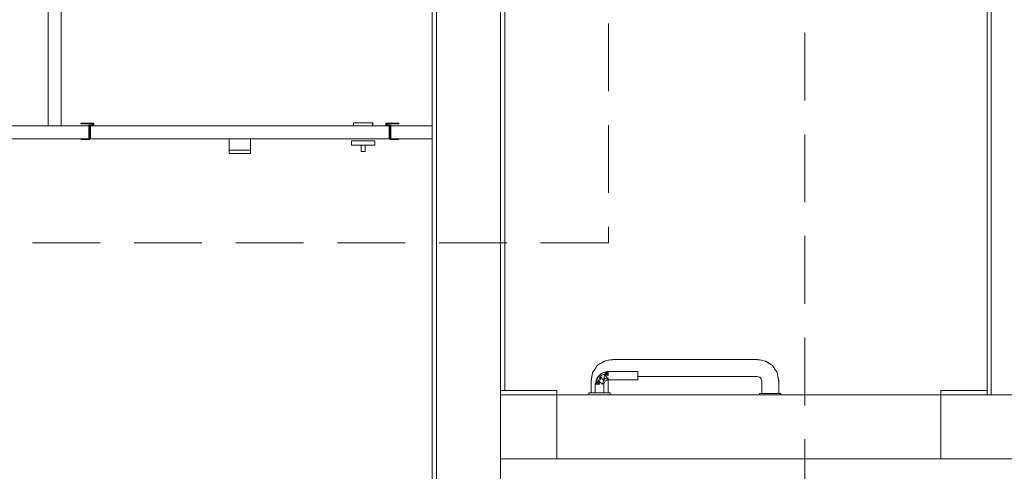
# Model space of a CAD drawing. Header units: millimetres. Extents: x 2 to 902, y -447 to 199.
# Tile 981 of 1056: x 55.69 to 60.31, y 183.1 to 185.22. Entities that reach past the tile are written whole.
import ezdxf

# ---------------------------------------------------------------- set-up
doc = ezdxf.new("R2010")
doc.units = ezdxf.units.MM
doc.header["$MEASUREMENT"] = 0
doc.linetypes.add('HIDDEN2', pattern=[0.47625, 0.3175, -0.15875])
for name, color, linetype, lineweight in [('DI-Detalhes', 1, 'HIDDEN2', 9), ('IFC-Elemento de mobília-Contorno', 152, 'Continuous', 5), ('IFC-Parede padrão-Contorno', 44, 'Continuous', 5), ('IFC-Porta-Contorno', 142, 'Continuous', 5)]:
    doc.layers.add(name, color=color, linetype=linetype, lineweight=lineweight)

msp = doc.modelspace()

# ---------------------------------------------------------------- linework, layer by layer
at = {"layer": 'DI-Detalhes'}
for points in [[(49.5189, 189.0078), (58.4511, 189.0078), (58.4511, 184.17), (49.5189, 184.17), (49.5189, 189.0078)], [(59.372, 188.9666), (63.5259, 188.9666), (63.5259, 182.4556), (59.372, 182.4556), (59.372, 188.9666)]]:
    msp.add_lwpolyline(points, dxfattribs=at)
at = {"layer": 'IFC-Elemento de mobília-Contorno', "color": 7, "lineweight": 5}
for p, q in [((55.8259, 184.9174), (55.8259, 187.3874)), ((55.8859, 184.9174), (55.8859, 187.3874)), ((55.8259, 184.9174), (55.8259, 187.2374)), ((55.8859, 184.9174), (55.8859, 187.2374)), ((55.8259, 184.8409), (55.8259, 184.9174)), ((55.8259, 184.8827), (55.8259, 184.9174)), ((55.8259, 184.849), (55.8259, 184.8827)), ((55.8859, 184.8409), (55.8859, 184.9174)), ((55.8859, 184.8827), (55.8859, 184.9174)), ((55.8859, 184.849), (55.8859, 184.8827)), ((55.8259, 184.8174), (55.8259, 184.849)), ((55.8259, 184.776), (55.8259, 184.8409)), ((55.8859, 184.8174), (55.8859, 184.849)), ((55.8859, 184.776), (55.8859, 184.8409)), ((55.8259, 184.7888), (55.8259, 184.8174)), ((55.8259, 184.7642), (55.8259, 184.7888)), ((55.8859, 184.7888), (55.8859, 184.8174)), ((55.8859, 184.7642), (55.8859, 184.7888)), ((55.8259, 184.7326), (55.8259, 184.776)), ((55.8259, 184.7442), (55.8259, 184.7642)), ((55.8259, 184.7294), (55.8259, 184.7442)), ((55.8859, 184.7326), (55.8859, 184.776)), ((55.8859, 184.7442), (55.8859, 184.7642)), ((55.8859, 184.7294), (55.8859, 184.7442)), ((55.8259, 184.7174), (55.8259, 184.7326)), ((55.8259, 184.7204), (55.8259, 184.7294)), ((55.8259, 184.7174), (55.8259, 184.7204)), ((55.8259, 184.7174), (55.8859, 184.7174)), ((55.8859, 184.7174), (55.8859, 184.7326)), ((55.8859, 184.7204), (55.8859, 184.7294)), ((55.8859, 184.7174), (55.8859, 184.7204))]:
    msp.add_line(p, q, dxfattribs=at)
at = {"layer": 'IFC-Parede padrão-Contorno', "color": 7, "lineweight": 5}
for p, q in [((57.6259, 183.0404), (57.6259, 187.2374)), ((57.6459, 183.6114), (57.6459, 187.2574)), ((57.9459, 184.2449), (57.9459, 187.2574)), ((60.2259, 184.1065), (60.2259, 187.2374)), ((60.2459, 184.7991), (60.2459, 187.2574)), ((60.2459, 183.4574), (60.2459, 186.5883)), ((57.9659, 183.4774), (57.9659, 186.4899)), ((57.9459, 183.0324), (57.9459, 185.7656)), ((50.3838, 184.7174), (57.6259, 184.7174)), ((50.3838, 184.6574), (57.6259, 184.6574)), ((60.2259, 183.4574), (60.2259, 184.1065)), ((57.6459, 183.0324), (57.6459, 183.6114)), ((57.9459, 183.4774), (57.9912, 183.4774)), ((57.9459, 183.4574), (58.2093, 183.4574)), ((57.9912, 183.4774), (58.2098, 183.4774)), ((58.0407, 183.4574), (58.2098, 183.4574)), ((58.2098, 183.4574), (58.2098, 183.4773)), ((58.2098, 183.158), (58.2098, 183.4574)), ((60.0098, 183.4774), (60.0102, 183.4774)), ((60.0098, 183.4574), (60.0098, 183.4774)), ((60.0098, 183.4574), (60.0098, 183.4574)), ((60.0098, 183.4574), (60.1888, 183.4574)), ((60.0098, 183.1574), (60.0098, 183.4568)), ((60.0102, 183.4774), (60.2259, 183.4774)), ((60.1405, 183.4574), (63.2759, 183.4574)), ((57.9459, 183.1574), (58.2093, 183.1574)), ((58.2093, 183.1574), (58.2098, 183.1574)), ((60.0098, 183.1574), (60.1405, 183.1574)), ((60.1405, 183.1574), (63.2759, 183.1574))]:
    msp.add_line(p, q, dxfattribs=at)
at = {"layer": 'IFC-Porta-Contorno', "color": 7, "lineweight": 5}
for p, q in [((55.979, 184.7274), (55.979, 184.7314)), ((55.979, 184.7314), (56.0398, 184.7314)), ((55.979, 184.7314), (56.0398, 184.7314)), ((55.979, 184.7274), (55.979, 184.7314)), ((55.979, 184.7274), (56.035, 184.7274)), ((55.979, 184.7274), (56.035, 184.7274)), ((56.0158, 184.6574), (56.0158, 184.7214)), ((56.0158, 184.7214), (56.035, 184.7214)), ((56.0158, 184.7214), (56.035, 184.7214)), ((56.0158, 184.7174), (56.0158, 184.7214)), ((56.0198, 184.6534), (56.0198, 184.7174)), ((56.0198, 184.7174), (56.0398, 184.7174)), ((56.0238, 184.7174), (57.4238, 184.7174)), ((56.0238, 184.6574), (56.0238, 184.7174)), ((56.035, 184.7214), (56.035, 184.7274)), ((56.035, 184.7214), (56.035, 184.7274)), ((56.0398, 184.7174), (56.0398, 184.7314)), ((56.0398, 184.7174), (56.0398, 184.7314)), ((57.2568, 184.7323), (57.2607, 184.7323)), ((57.2568, 184.7174), (57.2568, 184.7323)), ((57.2568, 184.7323), (57.2575, 184.7323)), ((57.2568, 184.7174), (57.2568, 184.7323)), ((57.2575, 184.7323), (57.2595, 184.7323)), ((57.2595, 184.7323), (57.2628, 184.7323)), ((57.2607, 184.7323), (57.2717, 184.7323)), ((57.2628, 184.7323), (57.2673, 184.7323)), ((57.2673, 184.7323), (57.2729, 184.7323)), ((57.2717, 184.7323), (57.2879, 184.7323)), ((57.2729, 184.7323), (57.2793, 184.7323)), ((57.2793, 184.7323), (57.2864, 184.7323)), ((57.2864, 184.7323), (57.294, 184.7323)), ((57.2879, 184.7323), (57.3065, 184.7323)), ((57.294, 184.7323), (57.3018, 184.7323)), ((57.3018, 184.7323), (57.3096, 184.7323)), ((57.3065, 184.7323), (57.3243, 184.7323)), ((57.3096, 184.7323), (57.3172, 184.7323)), ((57.3172, 184.7323), (57.3243, 184.7323)), ((57.3243, 184.7323), (57.3382, 184.7323)), ((57.3243, 184.7323), (57.3307, 184.7323)), ((57.3307, 184.7323), (57.3363, 184.7323)), ((57.3363, 184.7323), (57.3408, 184.7323)), ((57.3382, 184.7323), (57.3458, 184.7323)), ((57.3408, 184.7323), (57.3441, 184.7323)), ((57.3441, 184.7323), (57.3461, 184.7323)), ((57.3458, 184.7174), (57.3458, 184.7323)), ((57.3461, 184.7323), (57.3468, 184.7323)), ((57.3468, 184.7174), (57.3468, 184.7323)), ((57.4078, 184.7314), (57.4686, 184.7314)), ((57.4078, 184.7174), (57.4078, 184.7314)), ((57.4078, 184.7174), (57.4078, 184.7314)), ((57.4078, 184.7314), (57.4686, 184.7314)), ((57.4078, 184.7174), (57.4278, 184.7174)), ((57.4126, 184.7274), (57.4686, 184.7274)), ((57.4126, 184.7214), (57.4126, 184.7274)), ((57.4126, 184.7214), (57.4126, 184.7274)), ((57.4126, 184.7274), (57.4686, 184.7274)), ((57.4126, 184.7214), (57.4318, 184.7214)), ((57.4126, 184.7214), (57.4318, 184.7214)), ((57.4238, 184.6574), (57.4238, 184.7174)), ((57.4278, 184.6534), (57.4278, 184.7174)), ((57.4318, 184.6574), (57.4318, 184.7214)), ((57.4318, 184.7174), (57.4318, 184.7214)), ((57.4686, 184.7274), (57.4686, 184.7314)), ((57.4686, 184.7274), (57.4686, 184.7314)), ((55.9798, 184.6574), (56.0158, 184.6574)), ((55.9798, 184.6534), (55.9798, 184.6574)), ((55.9798, 184.6534), (55.9798, 184.6574)), ((55.9798, 184.6534), (56.0198, 184.6534)), ((55.9798, 184.6534), (56.0198, 184.6534)), ((56.0198, 184.6534), (56.0198, 184.6574)), ((56.0238, 184.6574), (57.4238, 184.6574)), ((56.6738, 184.6566), (56.6738, 184.6574)), ((56.6738, 184.6572), (56.6738, 184.6574)), ((56.6738, 184.6557), (56.6738, 184.6566)), ((56.6738, 184.6544), (56.6738, 184.6557)), ((56.6738, 184.6529), (56.6738, 184.6544)), ((56.6738, 184.6511), (56.6738, 184.6529)), ((56.6738, 184.6491), (56.6738, 184.6511)), ((56.6738, 184.647), (56.6738, 184.6491)), ((56.6738, 184.6448), (56.6738, 184.647)), ((56.6738, 184.6426), (56.6738, 184.6448)), ((56.6738, 184.6405), (56.6738, 184.6426)), ((56.7738, 184.6566), (56.7738, 184.6574)), ((56.7738, 184.6572), (56.7738, 184.6574)), ((56.7738, 184.6557), (56.7738, 184.6566)), ((56.7738, 184.6544), (56.7738, 184.6557)), ((56.7738, 184.6529), (56.7738, 184.6544)), ((56.7738, 184.6511), (56.7738, 184.6529)), ((56.7738, 184.6491), (56.7738, 184.6511)), ((56.7738, 184.647), (56.7738, 184.6491)), ((56.7738, 184.6448), (56.7738, 184.647)), ((56.7738, 184.6426), (56.7738, 184.6448)), ((56.7738, 184.6405), (56.7738, 184.6426)), ((57.2468, 184.6474), (57.3568, 184.6474)), ((57.2468, 184.6274), (57.2468, 184.6474)), ((57.2468, 184.6274), (57.2468, 184.6474)), ((57.2468, 184.6474), (57.3568, 184.6474)), ((57.3568, 184.6274), (57.3568, 184.6474)), ((57.3568, 184.6274), (57.3568, 184.6474)), ((57.4278, 184.6534), (57.4278, 184.6574)), ((57.4278, 184.6534), (57.4678, 184.6534)), ((57.4278, 184.6534), (57.4678, 184.6534)), ((57.4318, 184.6574), (57.4678, 184.6574)), ((57.4678, 184.6534), (57.4678, 184.6574)), ((57.4678, 184.6534), (57.4678, 184.6574)), ((56.6738, 184.6385), (56.6738, 184.6405)), ((56.6738, 184.6367), (56.6738, 184.6385)), ((56.6738, 184.6351), (56.6738, 184.6367)), ((56.6738, 184.6339), (56.6738, 184.6351)), ((56.6738, 184.633), (56.6738, 184.6339)), ((56.6738, 184.6324), (56.6738, 184.633)), ((56.6738, 184.6309), (56.6738, 184.6324)), ((56.6738, 184.6271), (56.6738, 184.6309)), ((56.6738, 184.6208), (56.6738, 184.6271)), ((56.6738, 184.6123), (56.6738, 184.6208)), ((56.6738, 184.611), (56.6738, 184.6123)), ((56.6738, 184.6095), (56.6738, 184.611)), ((56.6738, 184.6079), (56.6738, 184.6095)), ((56.6738, 184.6062), (56.6738, 184.6079)), ((56.6738, 184.6044), (56.6738, 184.6062)), ((56.6738, 184.6039), (56.6738, 184.6044)), ((56.6738, 184.604), (56.7738, 184.604)), ((56.6738, 184.6038), (56.6738, 184.6039)), ((56.6738, 184.6034), (56.6738, 184.6038)), ((56.6738, 184.6032), (56.6738, 184.6034)), ((56.6738, 184.6029), (56.6738, 184.6032)), ((56.6738, 184.6025), (56.6738, 184.6029)), ((56.6738, 184.6021), (56.6738, 184.6025)), ((56.6738, 184.6017), (56.6738, 184.6021)), ((56.6738, 184.6012), (56.6738, 184.6017)), ((56.6738, 184.5993), (56.6738, 184.6012)), ((56.6738, 184.5973), (56.6738, 184.5993)), ((56.6738, 184.5955), (56.6738, 184.5973)), ((56.7738, 184.6385), (56.7738, 184.6405)), ((56.7738, 184.6367), (56.7738, 184.6385)), ((56.7738, 184.6351), (56.7738, 184.6367)), ((56.7738, 184.6339), (56.7738, 184.6351)), ((56.7738, 184.633), (56.7738, 184.6339)), ((56.7738, 184.6324), (56.7738, 184.633)), ((56.7738, 184.6309), (56.7738, 184.6324)), ((56.7738, 184.6271), (56.7738, 184.6309)), ((56.7738, 184.6208), (56.7738, 184.6271)), ((56.7738, 184.6123), (56.7738, 184.6208)), ((56.7738, 184.611), (56.7738, 184.6123)), ((56.7738, 184.6095), (56.7738, 184.611)), ((56.7738, 184.6079), (56.7738, 184.6095)), ((56.7738, 184.6062), (56.7738, 184.6079)), ((56.7738, 184.6044), (56.7738, 184.6062)), ((56.7738, 184.6026), (56.7738, 184.6044)), ((56.7738, 184.6038), (56.7738, 184.6039)), ((56.7738, 184.6034), (56.7738, 184.6038)), ((56.7738, 184.6032), (56.7738, 184.6034)), ((56.7738, 184.6029), (56.7738, 184.6032)), ((56.7738, 184.6025), (56.7738, 184.6029)), ((56.7738, 184.6008), (56.7738, 184.6026)), ((56.7738, 184.6021), (56.7738, 184.6025)), ((56.7738, 184.6017), (56.7738, 184.6021)), ((56.7738, 184.6012), (56.7738, 184.6017)), ((56.7738, 184.5993), (56.7738, 184.6012)), ((56.7738, 184.5973), (56.7738, 184.5993)), ((56.7738, 184.596), (56.7738, 184.5975)), ((56.7738, 184.5955), (56.7738, 184.5973)), ((56.7738, 184.5947), (56.7738, 184.596)), ((57.2468, 184.6274), (57.3568, 184.6274)), ((57.2468, 184.6274), (57.3568, 184.6274)), ((57.2918, 184.5974), (57.2918, 184.6274)), ((57.2918, 184.5974), (57.2918, 184.6274)), ((57.2918, 184.5974), (57.3118, 184.5974)), ((57.2918, 184.5974), (57.3118, 184.5974)), ((57.3118, 184.5974), (57.3118, 184.6274)), ((57.3118, 184.5974), (57.3118, 184.6274)), ((56.6738, 184.5938), (56.6738, 184.5955)), ((56.6738, 184.5923), (56.6738, 184.5938)), ((56.6738, 184.5911), (56.6738, 184.5923)), ((56.6738, 184.5901), (56.6738, 184.5911)), ((56.6738, 184.5894), (56.6738, 184.5901)), ((56.6738, 184.589), (56.6738, 184.5894)), ((56.6738, 184.5889), (56.6738, 184.589)), ((56.6738, 184.5889), (56.7738, 184.5889)), ((56.7738, 184.5938), (56.7738, 184.5955)), ((56.7738, 184.5923), (56.7738, 184.5938)), ((56.7738, 184.5911), (56.7738, 184.5923)), ((56.7738, 184.5901), (56.7738, 184.5911)), ((56.7738, 184.5894), (56.7738, 184.5901)), ((56.7738, 184.589), (56.7738, 184.5894)), ((56.7738, 184.5889), (56.7738, 184.589)), ((58.3843, 183.572), (58.3921, 183.5846)), ((58.3843, 183.572), (58.3921, 183.5846)), ((58.3921, 183.5846), (58.3991, 183.5941)), ((58.3921, 183.5846), (58.3991, 183.5941)), ((58.3991, 183.5941), (58.4123, 183.6041)), ((58.3991, 183.5941), (58.4123, 183.6041)), ((58.3991, 183.5941), (58.4075, 183.6003)), ((58.3991, 183.5941), (58.4075, 183.6003)), ((58.4075, 183.6003), (58.4153, 183.6049)), ((58.4075, 183.6003), (58.4153, 183.6049)), ((58.4123, 183.6041), (58.4183, 183.6069)), ((58.4123, 183.6041), (58.4183, 183.6069)), ((58.4153, 183.6049), (58.4316, 183.6158)), ((58.4153, 183.6049), (58.4316, 183.6158)), ((58.4316, 183.6158), (58.4503, 183.6195)), ((58.4316, 183.6158), (58.4503, 183.6195)), ((58.4503, 183.6195), (58.4698, 183.6234)), ((58.4503, 183.6195), (58.4698, 183.6234)), ((58.4503, 183.6195), (58.4527, 183.6199)), ((58.4503, 183.6195), (58.4527, 183.6199)), ((58.4527, 183.6199), (58.4698, 183.622)), ((58.4527, 183.6199), (58.4698, 183.622)), ((58.4698, 183.6234), (58.7821, 183.6234)), ((58.7821, 183.6234), (58.8375, 183.6234)), ((58.8375, 183.6234), (59.1498, 183.6234)), ((59.1498, 183.6234), (59.1693, 183.6195)), ((59.1498, 183.6234), (59.1693, 183.6195)), ((59.1498, 183.622), (59.167, 183.6199)), ((59.1498, 183.622), (59.167, 183.6199)), ((59.167, 183.6199), (59.1693, 183.6195)), ((59.167, 183.6199), (59.1693, 183.6195)), ((59.1675, 183.6199), (59.1685, 183.6198)), ((59.1675, 183.6199), (59.1685, 183.6198)), ((59.1685, 183.6198), (59.1881, 183.6158)), ((59.1685, 183.6198), (59.1881, 183.6158)), ((59.1881, 183.6158), (59.2043, 183.6049)), ((59.1881, 183.6158), (59.2043, 183.6049)), ((59.1985, 183.6088), (59.2111, 183.6012)), ((59.1985, 183.6088), (59.2111, 183.6012)), ((59.2111, 183.6012), (59.2205, 183.5941)), ((59.2111, 183.6012), (59.2205, 183.5941)), ((59.2205, 183.5941), (59.2267, 183.5857)), ((59.2205, 183.5941), (59.2305, 183.5809)), ((59.2205, 183.5941), (59.2267, 183.5857)), ((59.2205, 183.5941), (59.2305, 183.5809)), ((59.2267, 183.5857), (59.2314, 183.5779)), ((59.2267, 183.5857), (59.2314, 183.5779)), ((59.2305, 183.5809), (59.2334, 183.5749)), ((59.2305, 183.5809), (59.2334, 183.5749)), ((58.3698, 183.5234), (58.3737, 183.5429)), ((58.3698, 183.5234), (58.3737, 183.5429)), ((58.3712, 183.5234), (58.3733, 183.5406)), ((58.3712, 183.5234), (58.3733, 183.5406)), ((58.3733, 183.5406), (58.3737, 183.5429)), ((58.3733, 183.5406), (58.3737, 183.5429)), ((58.3733, 183.541), (58.3735, 183.542)), ((58.3733, 183.541), (58.3735, 183.542)), ((58.3735, 183.542), (58.3774, 183.5617)), ((58.3735, 183.542), (58.3774, 183.5617)), ((58.3774, 183.5617), (58.3883, 183.5779)), ((58.3774, 183.5617), (58.3883, 183.5779)), ((58.3944, 183.5244), (58.3979, 183.5374)), ((58.3944, 183.5244), (58.3979, 183.5374)), ((58.3979, 183.5374), (58.4034, 183.5429)), ((58.3979, 183.5374), (58.4034, 183.5429)), ((58.3979, 183.5374), (58.4032, 183.524)), ((58.3979, 183.5374), (58.4032, 183.524)), ((58.4034, 183.5429), (58.4089, 183.5484)), ((58.4034, 183.5429), (58.4089, 183.5484)), ((58.4034, 183.5429), (58.4146, 183.5414)), ((58.4034, 183.5429), (58.4147, 183.5285)), ((58.4034, 183.5429), (58.4146, 183.5414)), ((58.4034, 183.5429), (58.4147, 183.5285)), ((58.4089, 183.5484), (58.4198, 183.5593)), ((58.4089, 183.5484), (58.4143, 183.5539)), ((58.4143, 183.5539), (58.4198, 183.5593)), ((58.4146, 183.5414), (58.419, 183.5493)), ((58.4146, 183.5414), (58.419, 183.5493)), ((58.4146, 183.5414), (58.4147, 183.5285)), ((58.4146, 183.5414), (58.4279, 183.5255)), ((58.4146, 183.5414), (58.4147, 183.5285)), ((58.4146, 183.5414), (58.4279, 183.5255)), ((58.419, 183.5493), (58.4332, 183.554)), ((58.419, 183.5493), (58.4332, 183.554)), ((58.4198, 183.5593), (58.4329, 183.5628)), ((58.4198, 183.5593), (58.4329, 183.5628)), ((58.4279, 183.5255), (58.4312, 183.5364)), ((58.4279, 183.5255), (58.4312, 183.5364)), ((58.4312, 183.5364), (58.4332, 183.554)), ((58.4312, 183.5364), (58.4332, 183.554)), ((58.4312, 183.5364), (58.4498, 183.5301)), ((58.4312, 183.5364), (58.4498, 183.5274)), ((58.4312, 183.5364), (58.4357, 183.5215)), ((58.4312, 183.5364), (58.4498, 183.5301)), ((58.4312, 183.5364), (58.4498, 183.5274)), ((58.4312, 183.5364), (58.4357, 183.5215)), ((58.4329, 183.5628), (58.4413, 183.5651)), ((58.4329, 183.5628), (58.4413, 183.5651)), ((58.4329, 183.5628), (58.4498, 183.5574)), ((58.4329, 183.5628), (58.4498, 183.5474)), ((58.4329, 183.5628), (58.4498, 183.5574)), ((58.4329, 183.5628), (58.4498, 183.5474)), ((58.4332, 183.554), (58.4498, 183.5301)), ((58.4332, 183.554), (58.4498, 183.5474)), ((58.4332, 183.554), (58.4498, 183.5301)), ((58.4332, 183.554), (58.4498, 183.5474)), ((58.4413, 183.5651), (58.4456, 183.5663)), ((58.4413, 183.5651), (58.4456, 183.5663)), ((58.4413, 183.5651), (58.4498, 183.5574)), ((58.4413, 183.5651), (58.4498, 183.5574)), ((58.4456, 183.5663), (58.4498, 183.5674)), ((58.4456, 183.5663), (58.4498, 183.5674)), ((58.4498, 183.5674), (58.5898, 183.5674)), ((58.4498, 183.5674), (58.5898, 183.5674)), ((58.4498, 183.5615), (58.4498, 183.5647)), ((58.4498, 183.5615), (58.4498, 183.5647)), ((58.4498, 183.5574), (58.4498, 183.5615)), ((58.4498, 183.5574), (58.4498, 183.5615)), ((58.4498, 183.5526), (58.4498, 183.5574)), ((58.4498, 183.5526), (58.4498, 183.5574)), ((58.4498, 183.5474), (58.4498, 183.5526)), ((58.4498, 183.5474), (58.4498, 183.5526)), ((58.4498, 183.5332), (58.4498, 183.5374)), ((58.4498, 183.5332), (58.4498, 183.5374)), ((58.5898, 183.5667), (58.5898, 183.5674)), ((58.5898, 183.5667), (58.5898, 183.5674)), ((58.5898, 183.5647), (58.5898, 183.5667)), ((58.5898, 183.5647), (58.5898, 183.5667)), ((58.5898, 183.5615), (58.5898, 183.5647)), ((58.5898, 183.5615), (58.5898, 183.5647)), ((58.5898, 183.5574), (58.5898, 183.5615)), ((58.5898, 183.5574), (58.5898, 183.5615)), ((58.5898, 183.5526), (58.5898, 183.5574)), ((58.5898, 183.5526), (58.5898, 183.5574)), ((58.5898, 183.5474), (58.5898, 183.5526)), ((58.5898, 183.5474), (58.5898, 183.5526)), ((58.5898, 183.5422), (58.5898, 183.5474)), ((58.5898, 183.5422), (58.5898, 183.5474)), ((58.5898, 183.5434), (58.7821, 183.5434)), ((58.5898, 183.5374), (58.5898, 183.5422)), ((58.5898, 183.5374), (58.5898, 183.5422)), ((58.5898, 183.5332), (58.5898, 183.5374)), ((58.5898, 183.5332), (58.5898, 183.5374)), ((58.7821, 183.5434), (58.8375, 183.5434)), ((58.8375, 183.5434), (59.1498, 183.5434)), ((59.1498, 183.5434), (59.1639, 183.5376)), ((59.1498, 183.5434), (59.1639, 183.5376)), ((59.1592, 183.5419), (59.1679, 183.5339)), ((59.1592, 183.5419), (59.1679, 183.5339)), ((59.164, 183.5375), (59.1698, 183.5234)), ((59.164, 183.5375), (59.1698, 183.5234)), ((59.2314, 183.5779), (59.2422, 183.5617)), ((59.2314, 183.5779), (59.2422, 183.5617)), ((59.2422, 183.5617), (59.246, 183.5429)), ((59.2422, 183.5617), (59.246, 183.5429)), ((59.246, 183.5429), (59.2464, 183.5406)), ((59.246, 183.5429), (59.2498, 183.5234)), ((59.246, 183.5429), (59.2464, 183.5406)), ((59.246, 183.5429), (59.2498, 183.5234)), ((59.2464, 183.5406), (59.2485, 183.5234)), ((59.2464, 183.5406), (59.2485, 183.5234)), ((58.3698, 183.4674), (58.3698, 183.5234)), ((58.3698, 183.4674), (58.3698, 183.5234)), ((58.3898, 183.5074), (58.391, 183.5116)), ((58.3898, 183.5074), (58.391, 183.5116)), ((58.3898, 183.4674), (58.3898, 183.5074)), ((58.3898, 183.4674), (58.3898, 183.5074)), ((58.391, 183.5116), (58.3921, 183.5159)), ((58.391, 183.5116), (58.3921, 183.5159)), ((58.3921, 183.5159), (58.3944, 183.5244)), ((58.3921, 183.5159), (58.3944, 183.5244)), ((58.3921, 183.5159), (58.3998, 183.5074)), ((58.3921, 183.5159), (58.3998, 183.5074)), ((58.3925, 183.5074), (58.3957, 183.5074)), ((58.3925, 183.5074), (58.3957, 183.5074)), ((58.3944, 183.5244), (58.4098, 183.5074)), ((58.3944, 183.5244), (58.3998, 183.5074)), ((58.3944, 183.5244), (58.4098, 183.5074)), ((58.3944, 183.5244), (58.3998, 183.5074)), ((58.3957, 183.5074), (58.3998, 183.5074)), ((58.3957, 183.5074), (58.3998, 183.5074)), ((58.3998, 183.5074), (58.4047, 183.5074)), ((58.3998, 183.5074), (58.4047, 183.5074)), ((58.4032, 183.524), (58.4147, 183.5285)), ((58.4032, 183.524), (58.4147, 183.5285)), ((58.4032, 183.524), (58.424, 183.5074)), ((58.4032, 183.524), (58.4098, 183.5074)), ((58.4032, 183.524), (58.424, 183.5074)), ((58.4032, 183.524), (58.4098, 183.5074)), ((58.4047, 183.5074), (58.4098, 183.5074)), ((58.4047, 183.5074), (58.4098, 183.5074)), ((58.4198, 183.5074), (58.424, 183.5074)), ((58.4198, 183.5074), (58.424, 183.5074)), ((58.424, 183.5074), (58.426, 183.517)), ((58.424, 183.5074), (58.426, 183.517)), ((58.426, 183.517), (58.4279, 183.5255)), ((58.426, 183.517), (58.4279, 183.5255)), ((58.426, 183.517), (58.4298, 183.5074)), ((58.426, 183.517), (58.4298, 183.5074)), ((58.4298, 183.5074), (58.4328, 183.5145)), ((58.4298, 183.5074), (58.4328, 183.5145)), ((58.4298, 183.4674), (58.4298, 183.5074)), ((58.4298, 183.4674), (58.4298, 183.5074)), ((58.4328, 183.5145), (58.4357, 183.5215)), ((58.4328, 183.5145), (58.4357, 183.5215)), ((58.4357, 183.5215), (58.4428, 183.5245)), ((58.4357, 183.5215), (58.4428, 183.5245)), ((58.4428, 183.5245), (58.4498, 183.5274)), ((58.4428, 183.5245), (58.4498, 183.5274)), ((58.4498, 183.5301), (58.4498, 183.5332)), ((58.4498, 183.5301), (58.4498, 183.5332)), ((58.4498, 183.5234), (58.4515, 183.5274)), ((58.4498, 183.5274), (58.5898, 183.5274)), ((58.4498, 183.5234), (58.4515, 183.5274)), ((58.4498, 183.5274), (58.5898, 183.5274)), ((58.4498, 183.4674), (58.4498, 183.5234)), ((58.4498, 183.4674), (58.4498, 183.5234)), ((58.5898, 183.5301), (58.5898, 183.5332)), ((58.5898, 183.5301), (58.5898, 183.5332)), ((58.5898, 183.5281), (58.5898, 183.5301)), ((58.5898, 183.5281), (58.5898, 183.5301)), ((58.5898, 183.5274), (58.5898, 183.5281)), ((58.5898, 183.5274), (58.5898, 183.5281)), ((59.1698, 183.4634), (59.1698, 183.5234)), ((59.1698, 183.4634), (59.1698, 183.5234)), ((59.2498, 183.4634), (59.2498, 183.5234)), ((59.2498, 183.4634), (59.2498, 183.5234)), ((58.2098, 183.4574), (58.2178, 183.4574)), ((58.2098, 183.158), (58.2098, 183.4574)), ((58.2098, 183.1574), (58.2098, 183.4568)), ((58.2099, 183.4574), (58.2178, 183.4574)), ((58.2178, 183.4574), (59.6578, 183.4574)), ((58.2178, 183.4574), (58.5618, 183.4574)), ((58.2498, 183.4574), (59.9698, 183.4574)), ((58.2498, 183.4574), (59.9698, 183.4574)), ((58.3598, 183.4574), (58.3598, 183.4674)), ((58.3598, 183.4674), (58.3615, 183.4674)), ((58.3598, 183.4574), (58.3598, 183.4674)), ((58.3598, 183.4674), (58.3615, 183.4674)), ((58.3615, 183.4674), (58.3665, 183.4674)), ((58.3615, 183.4674), (58.3665, 183.4674)), ((58.3665, 183.4674), (58.3745, 183.4674)), ((58.3665, 183.4674), (58.3745, 183.4674)), ((58.3745, 183.4674), (58.3848, 183.4674)), ((58.3745, 183.4674), (58.3848, 183.4674)), ((58.3848, 183.4674), (58.3969, 183.4674)), ((58.3848, 183.4674), (58.3969, 183.4674)), ((58.3957, 183.4674), (58.3998, 183.4674)), ((58.3957, 183.4674), (58.3998, 183.4674)), ((58.3969, 183.4674), (58.4098, 183.4674)), ((58.3969, 183.4674), (58.4098, 183.4674)), ((58.4098, 183.4674), (58.4228, 183.4674)), ((58.4098, 183.4674), (58.4228, 183.4674)), ((58.4198, 183.4674), (58.424, 183.4674)), ((58.4198, 183.4674), (58.424, 183.4674)), ((58.4228, 183.4674), (58.4348, 183.4674)), ((58.4228, 183.4674), (58.4348, 183.4674)), ((58.4348, 183.4674), (58.4452, 183.4674)), ((58.4348, 183.4674), (58.4452, 183.4674)), ((58.4452, 183.4674), (58.4531, 183.4674)), ((58.4452, 183.4674), (58.4531, 183.4674)), ((58.4531, 183.4674), (58.4581, 183.4674)), ((58.4531, 183.4674), (58.4581, 183.4674)), ((58.4581, 183.4674), (58.4598, 183.4674)), ((58.4581, 183.4674), (58.4598, 183.4674)), ((58.4598, 183.4574), (58.4598, 183.4674)), ((58.4598, 183.4574), (58.4598, 183.4674)), ((58.5618, 183.4574), (60.0018, 183.4574)), ((59.1598, 183.4574), (59.1598, 183.4634)), ((59.1598, 183.4634), (59.1615, 183.4634)), ((59.1598, 183.4574), (59.1598, 183.4634)), ((59.1598, 183.4634), (59.1615, 183.4634)), ((59.1615, 183.4634), (59.1665, 183.4634)), ((59.1615, 183.4634), (59.1665, 183.4634)), ((59.1665, 183.4634), (59.1745, 183.4634)), ((59.1665, 183.4634), (59.1745, 183.4634)), ((59.1712, 183.4634), (59.1752, 183.4634)), ((59.1712, 183.4634), (59.1752, 183.4634)), ((59.1745, 183.4634), (59.1848, 183.4634)), ((59.1745, 183.4634), (59.1848, 183.4634)), ((59.1815, 183.4634), (59.1898, 183.4634)), ((59.1815, 183.4634), (59.1898, 183.4634)), ((59.1848, 183.4634), (59.1969, 183.4634)), ((59.1848, 183.4634), (59.1969, 183.4634)), ((59.1898, 183.4634), (59.1995, 183.4634)), ((59.1898, 183.4634), (59.1995, 183.4634)), ((59.1969, 183.4634), (59.2098, 183.4634)), ((59.1969, 183.4634), (59.2098, 183.4634)), ((59.2098, 183.4634), (59.2228, 183.4634)), ((59.2098, 183.4634), (59.2228, 183.4634)), ((59.2202, 183.4634), (59.2298, 183.4634)), ((59.2202, 183.4634), (59.2298, 183.4634)), ((59.2228, 183.4634), (59.2348, 183.4634)), ((59.2228, 183.4634), (59.2348, 183.4634)), ((59.2298, 183.4634), (59.2381, 183.4634)), ((59.2298, 183.4634), (59.2381, 183.4634)), ((59.2348, 183.4634), (59.2452, 183.4634)), ((59.2348, 183.4634), (59.2452, 183.4634)), ((59.2445, 183.4634), (59.2485, 183.4634)), ((59.2445, 183.4634), (59.2485, 183.4634)), ((59.2452, 183.4634), (59.2531, 183.4634)), ((59.2452, 183.4634), (59.2531, 183.4634)), ((59.2531, 183.4634), (59.2581, 183.4634)), ((59.2531, 183.4634), (59.2581, 183.4634)), ((59.2581, 183.4634), (59.2598, 183.4634)), ((59.2581, 183.4634), (59.2598, 183.4634)), ((59.2598, 183.4574), (59.2598, 183.4634)), ((59.2598, 183.4574), (59.2598, 183.4634)), ((59.6578, 183.4574), (60.0018, 183.4574)), ((60.0018, 183.4574), (60.0098, 183.4574)), ((60.0018, 183.4574), (60.0098, 183.4574)), ((60.0098, 183.4568), (60.0098, 183.4574)), ((60.0098, 183.158), (60.0098, 183.4574)), ((60.0098, 183.1574), (60.0098, 183.4568)), ((58.2098, 183.1574), (58.2098, 183.158)), ((58.2098, 183.1574), (58.2178, 183.1574)), ((58.2098, 183.1574), (58.2178, 183.1574)), ((58.2178, 183.1574), (59.7778, 183.1574)), ((58.2178, 183.1574), (59.7778, 183.1574)), ((59.7778, 183.1574), (60.0018, 183.1574)), ((59.7778, 183.1574), (60.0018, 183.1574)), ((60.0018, 183.1574), (60.0098, 183.1574)), ((60.0018, 183.1574), (60.0097, 183.1574)), ((60.0097, 183.1574), (60.0098, 183.1574))]:
    msp.add_line(p, q, dxfattribs=at)

doc.saveas('drawing.dxf')
